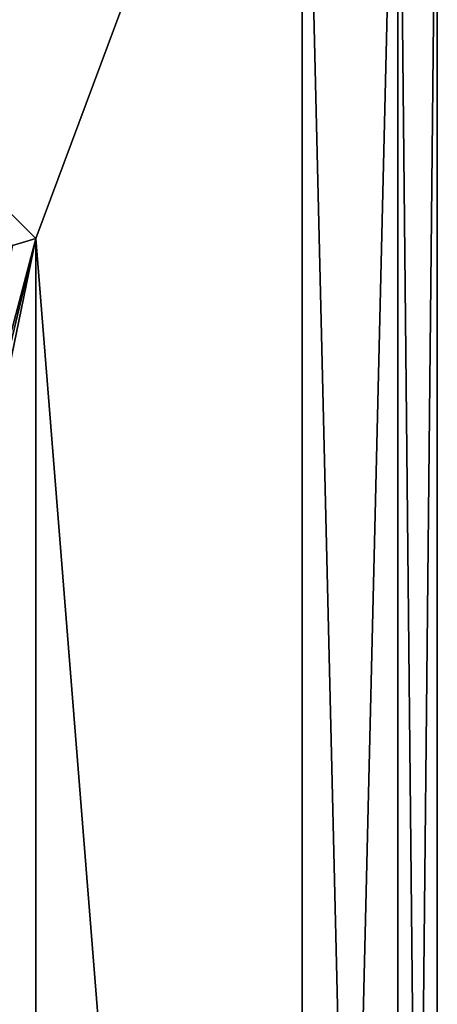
# Model space of a CAD drawing. Header units: metres. Extents: x -205 to 205, y -82 to 82.
# Tile 425 of 426: x 190 to 205, y 20 to 57. Entities that reach past the tile are written whole.
import ezdxf

# ---------------------------------------------------------------- set-up
doc = ezdxf.new("R2010")
doc.units = ezdxf.units.M
doc.layers.add('solid_PRT0003', color=7, linetype='CONTINUOUS')

msp = doc.modelspace()

# ---------------------------------------------------------------- linework, layer by layer
at = {"layer": 'solid_PRT0003'}
for points in [[(0, -75), (0, 75), (200, 75)], [(200, -75), (0, -75), (200, 75)], [(179.536652, 59.144897, 1.5), (190.144897, 48.536644, 1.5), (200, 75, 1.5)], [(190.144897, 48.536644, 1.5), (200, -75, 1.5), (200, 75, 1.5)], [(200, -75), (200, 75), (203.535538, 73.535538)], [(203.535538, -73.535538, 1.5), (203.535538, 73.535538, 1.5), (200, 75, 1.5)], [(203.535538, -73.535538, 1.5), (200, 75, 1.5), (200, -75, 1.5)], [(203.535538, -73.535538), (200, -75), (203.535538, 73.535538)], [(203.535538, -73.535538), (203.535538, 73.535538), (205, 70)], [(205, -70, 1.5), (205, 70, 1.5), (203.535538, 73.535538, 1.5)], [(203.535538, -73.535538, 1.5), (205, -70, 1.5), (203.535538, 73.535538, 1.5)], [(205, -70), (203.535538, -73.535538), (205, 70)], [(205, -70, 1.5), (205, -70), (205, 70)], [(205, -70, 1.5), (205, 70), (205, 70, 1.5)], [(189.28006, 48.275169, 2.071429), (190.144897, 48.536644, 1.5), (179.536652, 59.144897, 1.5)], [(186.418869, 34.41843, 2.071429), (186.701523, 34.181252, 1.654846), (190.144897, 48.536644, 1.5)], [(189.28006, 48.275169, 2.071429), (186.418869, 34.41843, 2.071429), (190.144897, 48.536644, 1.5)], [(186.701523, 34.181252, 1.654846), (187.110992, 33.837666, 1.5), (190.144897, 48.536644, 1.5)], [(190.144897, 48.536644, 1.5), (187.110992, 33.837666, 1.5), (190.144897, -48.536655, 1.5)], [(190.144897, 48.536644, 1.5), (190.144897, -48.536655, 1.5), (200, -75, 1.5)], [(187.110992, 33.837666, 1.5), (187.110992, -33.837666, 1.5), (190.144897, -48.536655, 1.5)]]:
    msp.add_3dface(points, dxfattribs=at)

doc.saveas('drawing.dxf')
